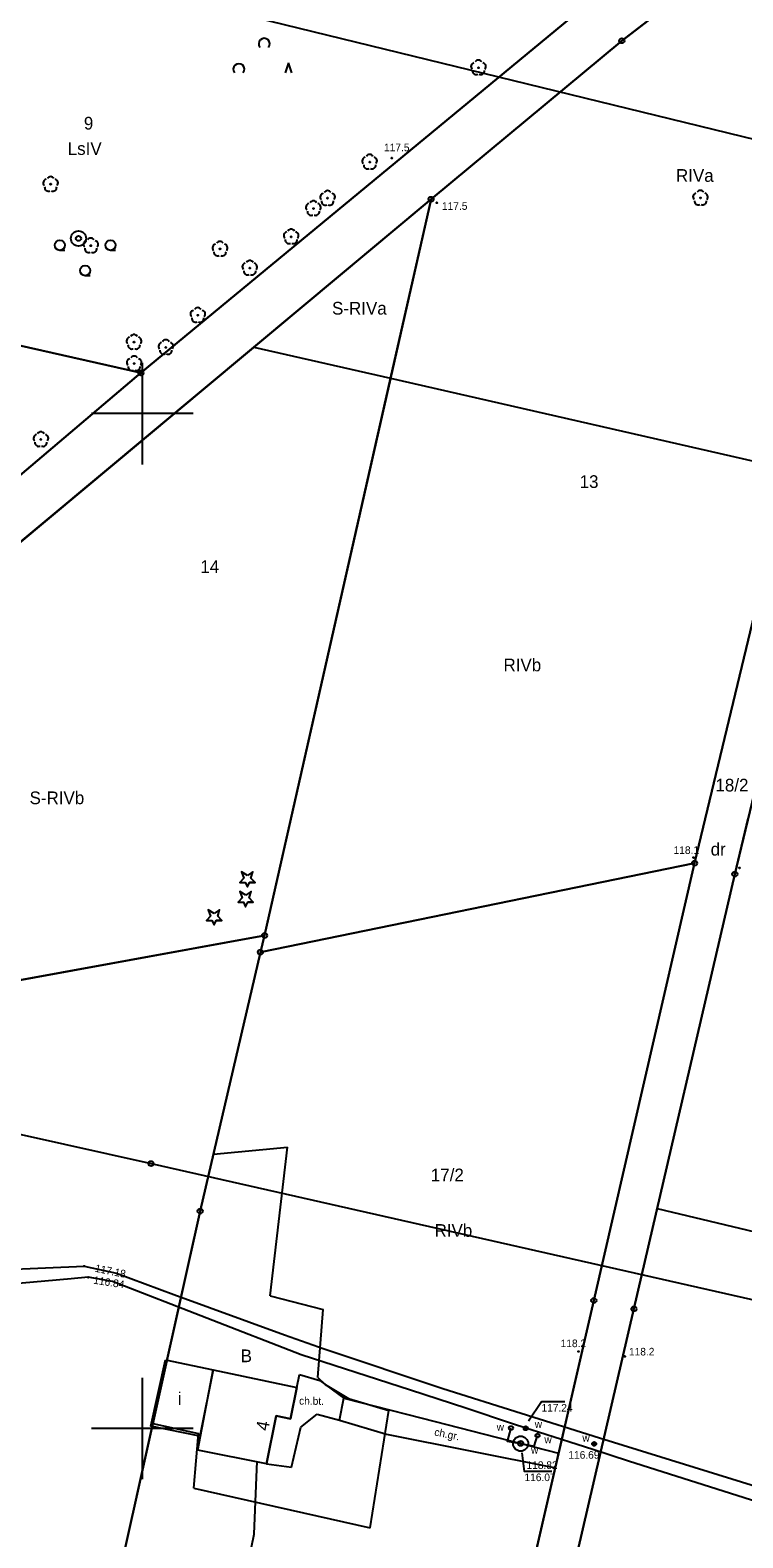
# Model space of a CAD drawing. Extents: x 6424617 to 6425697, y 5665845 to 5667190.
# Drawn here: x 6424788.9 to 6424859.2, y 5666089.2 to 5666237.8 of the extents above; entities that cross this region are included whole.
import ezdxf

# ---------------------------------------------------------------- set-up
doc = ezdxf.new("R2010")
doc.units = 0
for name, color, linetype in [('Warstwa 1', 7, 'Continuous'), ('Warstwa 10', 7, 'Continuous'), ('Warstwa 11', 7, 'Continuous'), ('Warstwa 12', 7, 'Continuous'), ('Warstwa 13', 7, 'Continuous'), ('Warstwa 14', 7, 'Continuous'), ('Warstwa 15', 7, 'Continuous'), ('Warstwa 16', 7, 'Continuous'), ('Warstwa 2', 7, 'Continuous'), ('Warstwa 20', 7, 'Continuous'), ('Warstwa 21', 7, 'Continuous'), ('Warstwa 3', 7, 'Continuous'), ('Warstwa 30', 7, 'Continuous'), ('Warstwa 4', 7, 'Continuous'), ('Warstwa 5', 7, 'Continuous'), ('Warstwa 6', 7, 'Continuous'), ('Warstwa 63', 7, 'Continuous'), ('Warstwa 9', 7, 'Continuous')]:
    doc.layers.add(name, color=color, linetype=linetype)

msp = doc.modelspace()

# ---------------------------------------------------------------- linework, layer by layer
at = {"layer": 'Warstwa 1'}
for p, q in [((6424847.24, 5666236.74), (6424858.16, 5666245.18)), ((6424847.24, 5666236.74), (6424858.16, 5666245.18)), ((6424799.86, 5666204.01), (6424844.32, 5666240.78)), ((6424799.86, 5666204.01), (6424844.32, 5666240.78)), ((6424828.45, 5666221.12), (6424847.24, 5666236.74)), ((6424828.45, 5666221.12), (6424847.24, 5666236.74)), ((6424810.99, 5666206.55), (6424828.45, 5666221.12)), ((6424810.99, 5666206.55), (6424828.45, 5666221.12)), ((6424824.46, 5666203.48), (6424828.45, 5666221.12)), ((6424824.46, 5666203.48), (6424828.45, 5666221.12)), ((6424750.47, 5666215.14), (6424799.86, 5666204.01)), ((6424750.47, 5666215.14), (6424799.86, 5666204.01)), ((6424768.88, 5666171.42), (6424810.99, 5666206.55)), ((6424768.88, 5666171.42), (6424810.99, 5666206.55)), ((6424810.99, 5666206.55), (6424824.46, 5666203.48)), ((6424810.99, 5666206.55), (6424824.46, 5666203.48)), ((6424767.55, 5666176.63), (6424799.86, 5666204.01)), ((6424767.55, 5666176.63), (6424799.86, 5666204.01)), ((6424812.05, 5666148.58), (6424824.46, 5666203.48)), ((6424812.05, 5666148.58), (6424824.46, 5666203.48)), ((6424824.46, 5666203.48), (6424863.74, 5666194.53)), ((6424824.46, 5666203.48), (6424863.74, 5666194.53)), ((6424854.41, 5666155.71), (6424863.74, 5666194.53)), ((6424854.41, 5666155.71), (6424863.74, 5666194.53)), ((6424858.37, 5666154.63), (6424859.69, 5666160.15)), ((6424858.37, 5666154.63), (6424859.69, 5666160.15)), ((6424811.63, 5666146.94), (6424854.41, 5666155.71)), ((6424811.63, 5666146.94), (6424854.41, 5666155.71)), ((6424844.48, 5666112.62), (6424854.41, 5666155.71)), ((6424844.48, 5666112.62), (6424854.41, 5666155.71)), ((6424850.73, 5666121.68), (6424858.37, 5666154.63)), ((6424850.73, 5666121.68), (6424858.37, 5666154.63)), ((6424731.28, 5666133.88), (6424812.05, 5666148.58)), ((6424731.28, 5666133.88), (6424812.05, 5666148.58)), ((6424811.63, 5666146.94), (6424812.05, 5666148.58)), ((6424811.63, 5666146.94), (6424812.05, 5666148.58)), ((6424807, 5666127.04), (6424811.63, 5666146.94)), ((6424807, 5666127.04), (6424811.63, 5666146.94)), ((6424807, 5666127.04), (6424814.31, 5666127.73)), ((6424807, 5666127.04), (6424814.31, 5666127.73)), ((6424812.58, 5666113.09), (6424814.31, 5666127.73)), ((6424812.58, 5666113.09), (6424814.31, 5666127.73)), ((6424805.7, 5666121.43), (6424807, 5666127.04)), ((6424805.7, 5666121.43), (6424807, 5666127.04)), ((6424848.43, 5666111.78), (6424850.73, 5666121.68)), ((6424848.43, 5666111.78), (6424850.73, 5666121.68)), ((6424850.73, 5666121.68), (6424908.97, 5666107.79)), ((6424850.73, 5666121.68), (6424908.97, 5666107.79)), ((6424801.04, 5666100.5), (6424805.7, 5666121.43)), ((6424801.04, 5666100.5), (6424805.7, 5666121.43)), ((6424812.58, 5666113.09), (6424817.81, 5666111.74)), ((6424812.58, 5666113.09), (6424817.81, 5666111.74)), ((6424817.29, 5666105.02), (6424817.81, 5666111.74)), ((6424817.29, 5666105.02), (6424817.81, 5666111.74)), ((6424832.26, 5666059.6), (6424844.48, 5666112.62)), ((6424832.26, 5666059.6), (6424844.48, 5666112.62)), ((6424836.07, 5666058.54), (6424848.43, 5666111.78)), ((6424836.07, 5666058.54), (6424848.43, 5666111.78)), ((6424817.29, 5666105.02), (6424818.02, 5666104.34)), ((6424817.29, 5666105.02), (6424818.02, 5666104.34)), ((6424818.02, 5666104.34), (6424820.3, 5666102.97)), ((6424818.02, 5666104.34), (6424820.3, 5666102.97)), ((6424820.3, 5666102.97), (6424824.28, 5666101.78)), ((6424820.3, 5666102.97), (6424824.28, 5666101.78)), ((6424822.44, 5666090.22), (6424824.28, 5666101.78)), ((6424822.44, 5666090.22), (6424824.28, 5666101.78)), ((6424794.28, 5666070.09), (6424801.04, 5666100.5)), ((6424794.28, 5666070.09), (6424801.04, 5666100.5)), ((6424801.04, 5666100.5), (6424805.53, 5666099.51)), ((6424801.04, 5666100.5), (6424805.53, 5666099.51)), ((6424805.09, 5666094.13), (6424805.53, 5666099.51)), ((6424805.09, 5666094.13), (6424805.53, 5666099.51)), ((6424805.09, 5666094.13), (6424822.44, 5666090.22)), ((6424805.09, 5666094.13), (6424822.44, 5666090.22))]:
    msp.add_line(p, q, dxfattribs=at)
for points in [[(6424802.28, 5666106.76), (6424806.99, 5666105.78), (6424805.68, 5666099.25), (6424800.85, 5666100.23)], [(6424806.99, 5666105.78), (6424815.23, 5666104.05), (6424814.6, 5666100.97), (6424813.18, 5666101.26), (6424812.24, 5666096.54), (6424805.48, 5666097.87)]]:
    msp.add_lwpolyline(points, close=True, dxfattribs=at)
at = {"layer": 'Warstwa 10'}
for centre in [(6424847.24, 5666236.74), (6424828.45, 5666221.12), (6424799.86, 5666204.01), (6424854.41, 5666155.71), (6424858.37, 5666154.63), (6424812.05, 5666148.58), (6424811.63, 5666146.94), (6424805.7, 5666121.43), (6424844.48, 5666112.62), (6424848.43, 5666111.78)]:
    msp.add_circle(centre, 0.25, dxfattribs=at)
at = {"layer": 'Warstwa 11'}
for centre in [(6424833.11, 5666234.08), (6424822.4, 5666224.79), (6424790.97, 5666222.61), (6424818.25, 5666221.23), (6424854.98, 5666221.25), (6424816.85, 5666220.21), (6424814.67, 5666217.42), (6424794.92, 5666216.55), (6424807.65, 5666216.23), (6424810.58, 5666214.34), (6424805.46, 5666209.69), (6424799.18, 5666207.05), (6424802.32, 5666206.52), (6424799.19, 5666204.93), (6424790.01, 5666197.46)]:
    msp.add_circle(centre, 0.05, dxfattribs=at)
for centre, start, end in [((6424832.75, 5666234.2), 102.1471, 221.8529), ((6424833.11, 5666234.46), 30.1471, 149.8529), ((6424833.47, 5666234.2), 318.1471, 77.8529), ((6424832.89, 5666233.78), 174.1471, 293.8529), ((6424833.33, 5666233.78), 246.1471, 5.8529), ((6424822.04, 5666224.9), 102.1471, 221.8529), ((6424822.18, 5666224.48), 174.1471, 293.8529), ((6424822.4, 5666225.16), 30.1471, 149.8529), ((6424822.62, 5666224.48), 246.1471, 5.8529), ((6424822.75, 5666224.9), 318.1471, 77.8529), ((6424790.61, 5666222.72), 102.1471, 221.8529), ((6424790.97, 5666222.98), 30.1471, 149.8529), ((6424791.32, 5666222.72), 318.1471, 77.8529), ((6424790.75, 5666222.3), 174.1471, 293.8529), ((6424791.19, 5666222.3), 246.1471, 5.8529), ((6424817.9, 5666221.34), 102.1471, 221.8529), ((6424818.25, 5666221.6), 30.1471, 149.8529), ((6424818.61, 5666221.34), 318.1471, 77.8529), ((6424854.62, 5666221.36), 102.1471, 221.8529), ((6424854.98, 5666221.62), 30.1471, 149.8529), ((6424855.33, 5666221.36), 318.1471, 77.8529), ((6424816.49, 5666220.33), 102.1471, 221.8529), ((6424816.63, 5666219.91), 174.1471, 293.8529), ((6424816.85, 5666220.59), 30.1471, 149.8529), ((6424817.07, 5666219.91), 246.1471, 5.8529), ((6424817.21, 5666220.33), 318.1471, 77.8529), ((6424818.03, 5666220.92), 174.1471, 293.8529), ((6424818.47, 5666220.92), 246.1471, 5.8529), ((6424854.76, 5666220.94), 174.1471, 293.8529), ((6424855.2, 5666220.94), 246.1471, 5.8529), ((6424814.67, 5666217.8), 30.1471, 149.8529), ((6424794.57, 5666216.67), 102.1471, 221.8529), ((6424794.92, 5666216.92), 30.1471, 149.8529), ((6424795.28, 5666216.67), 318.1471, 77.8529), ((6424807.29, 5666216.34), 102.1471, 221.8529), ((6424807.65, 5666216.6), 30.1471, 149.8529), ((6424808.01, 5666216.34), 318.1471, 77.8529), ((6424814.31, 5666217.54), 102.1471, 221.8529), ((6424814.45, 5666217.12), 174.1471, 293.8529), ((6424814.89, 5666217.12), 246.1471, 5.8529), ((6424815.02, 5666217.54), 318.1471, 77.8529), ((6424794.7, 5666216.25), 174.1471, 293.8529), ((6424795.14, 5666216.25), 246.1471, 5.8529), ((6424807.43, 5666215.92), 174.1471, 293.8529), ((6424807.87, 5666215.92), 246.1471, 5.8529), ((6424810.22, 5666214.46), 102.1471, 221.8529), ((6424810.36, 5666214.04), 174.1471, 293.8529), ((6424810.58, 5666214.71), 30.1471, 149.8529), ((6424810.8, 5666214.04), 246.1471, 5.8529), ((6424810.94, 5666214.46), 318.1471, 77.8529), ((6424805.11, 5666209.81), 102.1471, 221.8529), ((6424805.24, 5666209.39), 174.1471, 293.8529), ((6424805.46, 5666210.07), 30.1471, 149.8529), ((6424805.68, 5666209.39), 246.1471, 5.8529), ((6424805.82, 5666209.81), 318.1471, 77.8529), ((6424799.18, 5666207.42), 30.1471, 149.8529), ((6424798.82, 5666207.16), 102.1471, 221.8529), ((6424798.96, 5666206.74), 174.1471, 293.8529), ((6424799.4, 5666206.74), 246.1471, 5.8529), ((6424799.54, 5666207.16), 318.1471, 77.8529), ((6424801.97, 5666206.64), 102.1471, 221.8529), ((6424802.1, 5666206.22), 174.1471, 293.8529), ((6424802.32, 5666206.9), 30.1471, 149.8529), ((6424802.54, 5666206.22), 246.1471, 5.8529), ((6424802.68, 5666206.64), 318.1471, 77.8529), ((6424798.84, 5666205.04), 102.1471, 221.8529), ((6424799.19, 5666205.3), 30.1471, 149.8529), ((6424799.55, 5666205.04), 318.1471, 77.8529), ((6424798.97, 5666204.62), 174.1471, 293.8529), ((6424799.41, 5666204.62), 246.1471, 5.8529), ((6424789.66, 5666197.57), 102.1471, 221.8529), ((6424790.01, 5666197.83), 30.1471, 149.8529), ((6424790.37, 5666197.57), 318.1471, 77.8529), ((6424789.79, 5666197.15), 174.1471, 293.8529), ((6424790.23, 5666197.15), 246.1471, 5.8529)]:
    msp.add_arc(centre, 0.375, start, end, dxfattribs=at)
at = {"layer": 'Warstwa 12'}
for p, q in [((6424809.6, 5666153.8), (6424810.13, 5666153.8)), ((6424811.1, 5666153.8), (6424810.56, 5666153.8)), ((6424809.43, 5666151.86), (6424809.96, 5666151.86)), ((6424810.93, 5666151.86), (6424810.39, 5666151.86)), ((6424806.32, 5666150.07), (6424806.85, 5666150.07)), ((6424807.82, 5666150.07), (6424807.28, 5666150.07))]:
    msp.add_line(p, q, dxfattribs=at)
for points in [[(6424810.36, 5666154.48), (6424809.77, 5666154.86), (6424810, 5666154.24), (6424809.6, 5666153.8), (6424810.13, 5666153.8), (6424810.35, 5666153.36), (6424810.56, 5666153.8), (6424811.1, 5666153.8), (6424810.7, 5666154.22), (6424810.89, 5666154.86)], [(6424810.19, 5666152.54), (6424809.61, 5666152.91), (6424809.83, 5666152.29), (6424809.43, 5666151.86), (6424809.96, 5666151.86), (6424810.18, 5666151.41), (6424810.39, 5666151.86), (6424810.93, 5666151.86), (6424810.54, 5666152.28), (6424810.72, 5666152.91)], [(6424807.08, 5666150.75), (6424806.5, 5666151.12), (6424806.72, 5666150.5), (6424806.32, 5666150.07), (6424806.85, 5666150.07), (6424807.07, 5666149.62), (6424807.28, 5666150.07), (6424807.82, 5666150.07), (6424807.43, 5666150.49), (6424807.61, 5666151.12)]]:
    msp.add_lwpolyline(points, close=True, dxfattribs=at)
for points in [[(6424670.55, 5666139.91), (6424698.76, 5666131.82), (6424719.05, 5666126.08), (6424734.31, 5666121.24), (6424747.33, 5666117.09), (6424755.84, 5666114.39), (6424782.04, 5666115.46), (6424794.27, 5666116), (6424797.46, 5666115.3), (6424803.11, 5666113.21), (6424814.01, 5666109.23), (6424817.9, 5666107.86), (6424829.59, 5666103.93), (6424845.05, 5666099.1), (6424865.08, 5666092.88), (6424875.03, 5666089.96), (6424902.64, 5666081.73)], [(6424902.62, 5666080.27), (6424864.14, 5666091.7), (6424860.63, 5666092.76), (6424847.91, 5666096.78), (6424844.38, 5666097.93), (6424839.02, 5666099.64), (6424837.77, 5666100.03), (6424836.46, 5666100.46), (6424831.87, 5666102), (6424826.41, 5666103.77), (6424815.64, 5666107.27), (6424797.06, 5666114.5), (6424794.67, 5666114.9), (6424793, 5666114.76), (6424775.51, 5666113.22), (6424757.94, 5666111.72), (6424745.4, 5666115.53), (6424721.25, 5666122.92), (6424708.57, 5666126.76), (6424700.98, 5666128.93), (6424670.1, 5666137.9)], [(6424836.32, 5666100.05), (6424835.95, 5666098.77), (6424837.28, 5666098.54), (6424838.61, 5666098.26), (6424838.93, 5666099.31)], [(6424806.43, 5666070.7), (6424807.4, 5666072.02), (6424811.01, 5666089.58), (6424811.31, 5666096.79)]]:
    msp.add_lwpolyline(points, dxfattribs=at)
at = {"layer": 'Warstwa 13'}
for centre in [(6424824.59, 5666225.18), (6424829.02, 5666220.78), (6424854.29, 5666156.26), (6424858.84, 5666155.24), (6424842.98, 5666107.59), (6424847.53, 5666107.11)]:
    msp.add_circle(centre, 0.045, dxfattribs=at)
at = {"layer": 'Warstwa 14'}
for points in [[(6424841.61, 5666102.63), (6424839.33, 5666102.63), (6424838.05, 5666100.72)], [(6424840.35, 5666095.78), (6424837.66, 5666095.78), (6424837.43, 5666097.62)]]:
    msp.add_lwpolyline(points, dxfattribs=at)
for centre in [(6424794.27, 5666116), (6424794.67, 5666114.9), (6424837.77, 5666100.03), (6424837.28, 5666098.54), (6424844.51, 5666098.49)]:
    msp.add_circle(centre, 0.045, dxfattribs=at)
at = {"layer": 'Warstwa 16'}
msp.add_circle((6424837.27, 5666098.51), 0.742, dxfattribs=at)
at = {"layer": 'Warstwa 2'}
msp.add_circle((6424800.86, 5666126.1), 0.25, dxfattribs=at)
at = {"layer": 'Warstwa 20'}
for p, q in [((6424799.86, 5666204.01), (6424844.32, 5666240.78)), ((6424814.41, 5666234.58), (6424814.08, 5666233.58)), ((6424814.73, 5666233.58), (6424814.41, 5666234.58)), ((6424767.55, 5666176.63), (6424799.86, 5666204.01))]:
    msp.add_line(p, q, dxfattribs=at)
for centre in [(6424812.01, 5666236.43), (6424809.51, 5666233.93)]:
    msp.add_arc(centre, 0.55, 320.4788, 219.5212, dxfattribs=at)
at = {"layer": 'Warstwa 21'}
for points in [[(6424904.26, 5666216.26), (6424706.77, 5666264.53), (6424698.92, 5666266.46)], [(6424674.19, 5666156.14), (6424709.99, 5666146.39), (6424800.86, 5666126.1), (6424875.88, 5666109.15), (6424902.89, 5666103)]]:
    msp.add_lwpolyline(points, dxfattribs=at)
at = {"layer": 'Warstwa 30'}
for radius in [0.75, 0.25]:
    msp.add_circle((6424793.71, 5666217.26), radius, dxfattribs=at)
at = {"layer": 'Warstwa 4'}
for centre, radius in [((6424836.32, 5666100.05), 0.2), ((6424837.77, 5666100.03), 0.2), ((6424838.93, 5666099.31), 0.2), ((6424837.28, 5666098.54), 0.25), ((6424844.51, 5666098.49), 0.2)]:
    msp.add_circle(centre, radius, dxfattribs=at)
at = {"layer": 'Warstwa 6'}
for p, q in [((6424792.37, 5666216.09), (6424791.87, 5666216.09)), ((6424797.37, 5666216.09), (6424796.87, 5666216.09)), ((6424794.87, 5666213.59), (6424794.37, 5666213.59))]:
    msp.add_line(p, q, dxfattribs=at)
for points in [[(6424854.41, 5666155.71), (6424844.48, 5666112.62), (6424832.26, 5666059.6), (6424836.07, 5666058.54), (6424848.43, 5666111.78), (6424858.37, 5666154.63), (6424860.07, 5666161.72), (6424874.14, 5666220.73), (6424875.3, 5666225.6), (6424883.59, 5666260.36), (6424885.67, 5666269.04), (6424887.97, 5666278.68), (6424890.62, 5666291.39), (6424891.59, 5666295.95), (6424888.25, 5666297.22), (6424884.03, 5666279.59), (6424881.87, 5666269.97)], [(6424881.87, 5666269.97), (6424858.16, 5666245.18), (6424847.24, 5666236.74), (6424828.45, 5666221.12), (6424812.05, 5666148.58), (6424811.63, 5666146.94), (6424854.41, 5666155.71)], [(6424799.86, 5666204.01), (6424844.32, 5666240.78), (6424760.3, 5666259.62), (6424750.47, 5666215.14)], [(6424828.45, 5666221.12), (6424768.88, 5666171.42), (6424732.68, 5666141.45), (6424731.28, 5666133.88), (6424812.05, 5666148.58)], [(6424767.55, 5666176.63), (6424799.86, 5666204.01), (6424750.47, 5666215.14), (6424743.28, 5666183.09)], [(6424995.09, 5666125.71), (6424929.13, 5666143.29), (6424860.07, 5666161.72), (6424858.37, 5666154.63), (6424848.43, 5666111.78), (6424836.07, 5666058.54), (6424900.68, 5666041.18), (6424958.47, 5666024.93), (6424969.49, 5666021.95)], [(6424854.41, 5666155.71), (6424811.63, 5666146.94), (6424805.7, 5666121.43), (6424794.28, 5666070.09), (6424832.26, 5666059.6), (6424844.48, 5666112.62)], [(6424722.03, 5666092.61), (6424752.27, 5666082.9), (6424779.33, 5666074.24), (6424794.28, 5666070.09), (6424805.7, 5666121.43), (6424811.63, 5666146.94), (6424812.05, 5666148.58), (6424731.28, 5666133.88), (6424732.68, 5666141.45), (6424721.94, 5666132.92), (6424730.64, 5666130.29)]]:
    msp.add_lwpolyline(points, close=True, dxfattribs=at)
msp.add_lwpolyline([(6424664.2, 5666111.59), (6424673.98, 5666108.22), (6424721.94, 5666132.92), (6424732.68, 5666141.45), (6424768.88, 5666171.42), (6424828.45, 5666221.12), (6424847.24, 5666236.74), (6424858.16, 5666245.18), (6424881.87, 5666269.97), (6424884.03, 5666279.59), (6424878.29, 5666273.48), (6424854.99, 5666249.24), (6424847.24, 5666243.11), (6424844.32, 5666240.78), (6424799.86, 5666204.01), (6424767.55, 5666176.63), (6424746.22, 5666159.14), (6424734.93, 5666150.97), (6424721.07, 5666141.38), (6424710.03, 5666135.27), (6424670.8, 5666119.15), (6424665.88, 5666119.11)], dxfattribs=at)
for centre in [(6424791.87, 5666216.59), (6424796.87, 5666216.59), (6424794.37, 5666214.09)]:
    msp.add_circle(centre, 0.5, dxfattribs=at)
at = {"layer": 'Warstwa 63'}
for p, q in [((6424800, 5666205), (6424800, 5666195)), ((6424805, 5666200), (6424795, 5666200)), ((6424800, 5666105), (6424800, 5666095)), ((6424805, 5666100), (6424795, 5666100))]:
    msp.add_line(p, q, dxfattribs=at)
at = {"layer": 'Warstwa 9'}
for p, q in [((6424815.23, 5666104.05), (6424815.48, 5666105.33)), ((6424815.48, 5666105.33), (6424817.5, 5666104.74)), ((6424814.6, 5666100.97), (6424815.23, 5666104.05)), ((6424817.5, 5666104.74), (6424819.84, 5666103)), ((6424819.41, 5666100.82), (6424819.84, 5666103)), ((6424819.41, 5666100.82), (6424819.84, 5666103)), ((6424819.84, 5666103), (6424827.56, 5666101.01)), ((6424812.24, 5666096.54), (6424813.18, 5666101.26)), ((6424813.18, 5666101.26), (6424814.6, 5666100.97)), ((6424815.6, 5666100.12), (6424817.21, 5666101.41)), ((6424817.21, 5666101.41), (6424819.41, 5666100.82)), ((6424819.41, 5666100.82), (6424824.07, 5666099.45)), ((6424827.56, 5666101.01), (6424841.01, 5666097.56)), ((6424814.7, 5666096.18), (6424815.6, 5666100.12)), ((6424824.07, 5666099.45), (6424840.69, 5666096.14)), ((6424812.24, 5666096.54), (6424814.7, 5666096.18)), ((6424840.69, 5666096.14), (6424841.01, 5666097.56))]:
    msp.add_line(p, q, dxfattribs=at)

# ---------------------------------------------------------------- texts
at = {"layer": 'Warstwa 13'}
for s, p in [('117.5', (6424823.81, 5666225.85)), ('117.5', (6424829.52, 5666220.08)), ('118.1', (6424852.34, 5666156.62)), ('118.2', (6424841.21, 5666108.02)), ('118.2', (6424847.94, 5666107.2))]:
    msp.add_text(s, height=0.75, dxfattribs=at).set_placement(p)
at = {"layer": 'Warstwa 14'}
for s, height, rotation, p in [('117.18', 0.75, 348.3984, (6424795.28, 5666115.46)), ('116.84', 0.75, 351.2403, (6424795.14, 5666114.28)), ('4', 1.25, 79.4291, (6424812.4, 5666099.71))]:
    msp.add_text(s, height=height, rotation=rotation, dxfattribs=at).set_placement(p)
for s, p in [('117.24', (6424839.32, 5666101.67)), ('116.07', (6424837.65, 5666094.82))]:
    msp.add_text(s, height=0.75, dxfattribs=at).set_placement(p)
at = {"layer": 'Warstwa 15'}
for s, height, p in [('9', 1.25, (6424794.24, 5666227.99)), ('13', 1.25, (6424843.08, 5666192.68)), ('14', 1.25, (6424805.71, 5666184.3)), ('18/2', 1.25, (6424856.46, 5666162.77)), ('17/2', 1.25, (6424828.42, 5666124.36)), ('118.82', 0.75, (6424837.85, 5666096.02)), ('116.69', 0.75, (6424841.97, 5666097.03))]:
    msp.add_text(s, height=height, dxfattribs=at).set_placement(p)
at = {"layer": 'Warstwa 2'}
for s, p in [('LsIV', (6424792.65, 5666225.49)), ('RIVa', (6424852.57, 5666222.84)), ('S-RIVa', (6424818.69, 5666209.76)), ('RIVb', (6424835.58, 5666174.61)), ('S-RIVb', (6424788.89, 5666161.52)), ('dr', (6424855.99, 5666156.46)), ('RIVb', (6424828.79, 5666118.89)), ('B', (6424809.69, 5666106.54))]:
    msp.add_text(s, height=1.25, dxfattribs=at).set_placement(p)
at = {"layer": 'Warstwa 3'}
msp.add_text('i', height=1.25, dxfattribs=at).set_placement((6424803.49, 5666102.33))
at = {"layer": 'Warstwa 5'}
for p in [(6424834.91, 5666099.79), (6424838.66, 5666100.07), (6424843.35, 5666098.71), (6424838.29, 5666097.54), (6424839.61, 5666098.55)]:
    msp.add_text('w', height=0.75, dxfattribs=at).set_placement(p)
at = {"layer": 'Warstwa 9'}
for s, rotation, p in [('ch.bt.', 359.3076, (6424815.44, 5666102.36)), ('ch.gr.', 348.748, (6424828.72, 5666099.32))]:
    msp.add_text(s, height=0.75, rotation=rotation, dxfattribs=at).set_placement(p)

doc.saveas('drawing.dxf')
